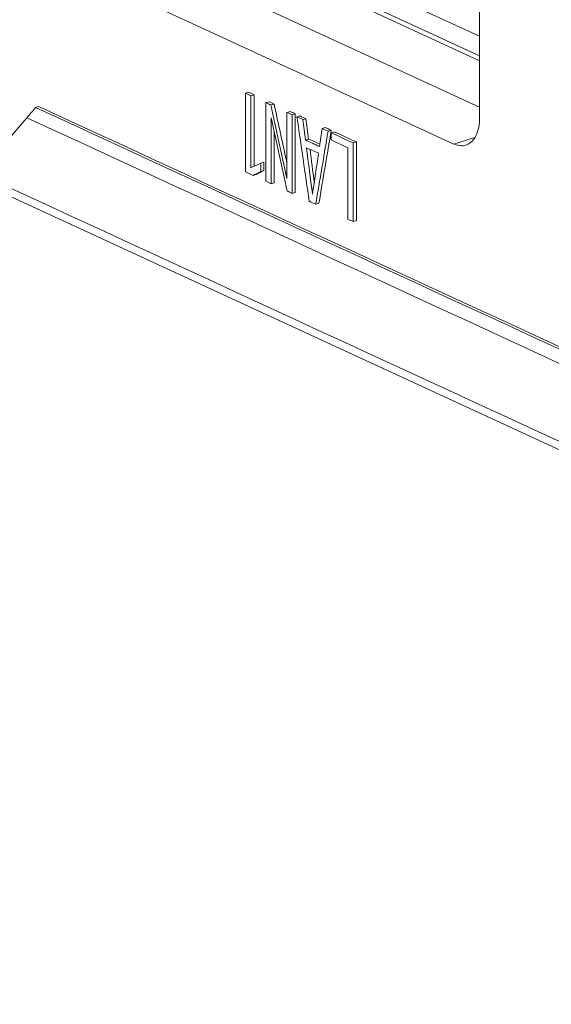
# Model space of a CAD drawing. Header units: millimetres. Extents: x 990 to 1809, y 0 to 562.
# Tile 471 of 550: x 1574 to 1587, y 133 to 157. Entities that reach past the tile are written whole.
import ezdxf

# ---------------------------------------------------------------- set-up
doc = ezdxf.new("R2010")
doc.units = ezdxf.units.MM
doc.layers.add('1', color=7, linetype='Continuous', true_color=0xffffff)
doc.layers.add('10', color=7, linetype='Continuous')

msp = doc.modelspace()

# ---------------------------------------------------------------- linework, layer by layer
at = {"layer": '1', "color": 7, "linetype": 'Continuous', "lineweight": 18}
for p, q in [((1549.81, 163.559), (1653.312, 115.815)), ((1585.402, 163.429), (1585.402, 154.346)), ((1585.402, 154.608), (1578.432, 157.824)), ((1584.771, 153.71), (1576.88, 157.35)), ((1579.765, 154.973), (1579.687, 154.95)), ((1579.894, 154.914), (1579.817, 154.89)), ((1574.64, 154.625), (1574.563, 154.601)), ((1580.26, 154.743), (1580.183, 154.72)), ((1580.384, 154.687), (1580.306, 154.663)), ((1580.775, 154.506), (1580.697, 154.482)), ((1580.902, 154.447), (1580.825, 154.423)), ((1581.019, 154.395), (1580.942, 154.371)), ((1581.163, 154.328), (1581.086, 154.305)), ((1581.636, 154.11), (1581.559, 154.086)), ((1581.78, 154.044), (1581.702, 154.02)), ((1581.852, 154.01), (1581.774, 153.987)), ((1584.771, 153.71), (1585.289, 153.868)), ((1581.228, 153.832), (1581.15, 153.809)), ((1582.395, 153.76), (1582.318, 153.736)), ((1580.134, 153.264), (1580.057, 153.241)), ((1579.948, 152.969), (1579.871, 152.945)), ((1580.134, 153.065), (1580.057, 153.041)), ((1580.388, 152.766), (1580.31, 152.742)), ((1580.902, 152.529), (1580.825, 152.505)), ((1581.478, 152.263), (1581.4, 152.239)), ((1582.395, 151.84), (1582.318, 151.816))]:
    msp.add_line(p, q, dxfattribs=at)
msp.add_ellipse((1584.771, 154.637), major_axis=(-0.292, 0.956), ratio=0.585049, start_param=2.660317, end_param=4.231114, dxfattribs=at)
for points in [[(1554.302, 161.695), (1582.543, 148.668), (1610.783, 135.641), (1639.023, 122.614)], [(1579.687, 154.95), (1579.73, 154.93), (1579.774, 154.91), (1579.817, 154.89)], [(1579.687, 153.03), (1579.687, 153.67), (1579.687, 154.31), (1579.687, 154.95)], [(1579.765, 154.973), (1579.808, 154.953), (1579.851, 154.933), (1579.894, 154.914)], [(1579.817, 154.89), (1579.817, 154.304), (1579.817, 153.717), (1579.817, 153.131)], [(1579.894, 154.914), (1579.894, 154.331), (1579.894, 153.749), (1579.894, 153.166)], [(1574.563, 154.601), (1574.492, 154.518), (1574.42, 154.434), (1574.349, 154.351)], [(1620.172, 133.562), (1604.969, 140.575), (1589.766, 147.588), (1574.563, 154.601)], [(1620.25, 133.585), (1605.047, 140.598), (1589.843, 147.612), (1574.64, 154.625)], [(1580.183, 154.72), (1580.224, 154.701), (1580.265, 154.682), (1580.306, 154.663)], [(1580.183, 152.801), (1580.183, 153.441), (1580.183, 154.08), (1580.183, 154.72)], [(1580.26, 154.743), (1580.301, 154.724), (1580.342, 154.705), (1580.384, 154.687)], [(1580.306, 154.663), (1580.436, 154.066), (1580.567, 153.469), (1580.697, 152.871)], [(1580.384, 154.687), (1580.488, 154.208), (1580.593, 153.729), (1580.697, 153.25)], [(1574.349, 154.351), (1574.22, 154.2), (1574.09, 154.048), (1573.961, 153.897)], [(1574.349, 154.351), (1589.695, 147.272), (1605.04, 140.193), (1620.386, 133.114)], [(1620.386, 133.114), (1605.04, 140.193), (1589.695, 147.272), (1574.349, 154.351)], [(1580.31, 154.353), (1580.31, 153.816), (1580.31, 153.279), (1580.31, 152.742)], [(1580.703, 152.561), (1580.572, 153.158), (1580.441, 153.756), (1580.31, 154.353)], [(1580.697, 154.482), (1580.74, 154.463), (1580.782, 154.443), (1580.825, 154.423)], [(1580.697, 152.871), (1580.697, 153.408), (1580.697, 153.945), (1580.697, 154.482)], [(1580.775, 154.506), (1580.817, 154.486), (1580.86, 154.467), (1580.902, 154.447)], [(1580.825, 154.423), (1580.825, 153.784), (1580.825, 153.144), (1580.825, 152.505)], [(1580.902, 154.447), (1580.902, 153.808), (1580.902, 153.168), (1580.902, 152.529)], [(1580.942, 154.371), (1580.99, 154.349), (1581.038, 154.327), (1581.086, 154.305)], [(1581.244, 152.312), (1581.143, 152.998), (1581.042, 153.684), (1580.942, 154.371)], [(1581.019, 154.395), (1581.067, 154.372), (1581.115, 154.35), (1581.163, 154.328)], [(1581.086, 154.305), (1581.107, 154.139), (1581.129, 153.974), (1581.15, 153.809)], [(1581.163, 154.328), (1581.185, 154.163), (1581.206, 153.998), (1581.228, 153.832)], [(1581.636, 154.11), (1581.684, 154.088), (1581.732, 154.066), (1581.78, 154.044)], [(1580.388, 153.999), (1580.388, 153.588), (1580.388, 153.177), (1580.388, 152.766)], [(1581.702, 154.02), (1581.602, 153.426), (1581.501, 152.833), (1581.4, 152.239)], [(1581.78, 154.044), (1581.679, 153.45), (1581.579, 152.857), (1581.478, 152.263)], [(1581.494, 153.65), (1581.516, 153.795), (1581.537, 153.941), (1581.559, 154.086)], [(1581.559, 154.086), (1581.607, 154.064), (1581.655, 154.042), (1581.702, 154.02)], [(1581.774, 153.987), (1581.955, 153.903), (1582.137, 153.82), (1582.318, 153.736)], [(1581.774, 153.81), (1581.774, 153.869), (1581.774, 153.928), (1581.774, 153.987)], [(1581.852, 154.01), (1582.033, 153.927), (1582.214, 153.843), (1582.395, 153.76)], [(1581.15, 153.809), (1581.265, 153.756), (1581.379, 153.703), (1581.494, 153.65)], [(1581.228, 153.832), (1581.319, 153.79), (1581.411, 153.748), (1581.502, 153.706)], [(1582.188, 153.619), (1582.05, 153.683), (1581.912, 153.746), (1581.774, 153.81)], [(1582.318, 153.736), (1582.318, 153.096), (1582.318, 152.456), (1582.318, 151.816)], [(1582.395, 153.76), (1582.395, 153.12), (1582.395, 152.48), (1582.395, 151.84)], [(1581.47, 153.484), (1581.371, 153.53), (1581.273, 153.575), (1581.175, 153.62)], [(1581.175, 153.62), (1581.224, 153.243), (1581.273, 152.866), (1581.322, 152.488)], [(1581.261, 153.581), (1581.295, 153.313), (1581.33, 153.046), (1581.365, 152.778)], [(1581.322, 152.488), (1581.371, 152.82), (1581.42, 153.152), (1581.47, 153.484)], [(1582.188, 151.876), (1582.188, 152.457), (1582.188, 153.038), (1582.188, 153.619)], [(1579.817, 153.131), (1579.897, 153.168), (1579.977, 153.204), (1580.057, 153.241)], [(1580.057, 153.241), (1580.057, 153.174), (1580.057, 153.108), (1580.057, 153.041)], [(1580.134, 153.264), (1580.134, 153.198), (1580.134, 153.132), (1580.134, 153.065)], [(1579.871, 152.945), (1579.81, 152.973), (1579.748, 153.001), (1579.687, 153.03)], [(1580.057, 153.041), (1579.995, 153.009), (1579.933, 152.977), (1579.871, 152.945)], [(1580.134, 153.065), (1580.072, 153.033), (1580.01, 153.001), (1579.948, 152.969)], [(1580.31, 152.742), (1580.268, 152.762), (1580.225, 152.781), (1580.183, 152.801)], [(1580.825, 152.505), (1580.784, 152.524), (1580.744, 152.542), (1580.703, 152.561)], [(1581.4, 152.239), (1581.348, 152.264), (1581.296, 152.288), (1581.244, 152.312)], [(1582.318, 151.816), (1582.274, 151.836), (1582.231, 151.856), (1582.188, 151.876)]]:
    msp.add_open_spline(points, degree=3, dxfattribs=at)
at = {"layer": '10', "color": 7, "linetype": 'Continuous', "lineweight": 18}
for p, q in [((1585.402, 155.864), (1578.175, 159.198)), ((1585.402, 155.745), (1578.02, 159.15)), ((1585.402, 156.341), (1582.93, 157.481))]:
    msp.add_line(p, q, dxfattribs=at)

doc.saveas('drawing.dxf')
